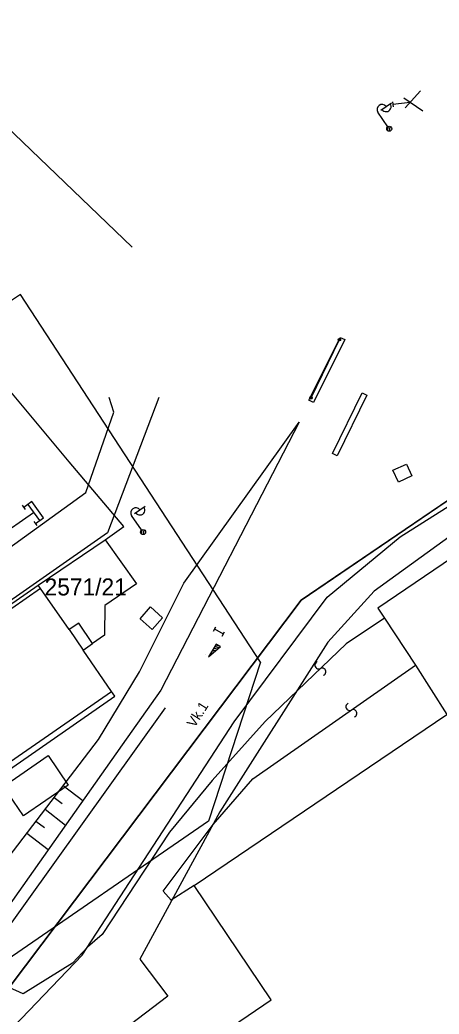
# Model space of a CAD drawing. Extents: x -469926 to -462499, y -1098642 to -1092733.
# Drawn here: x -464865.8 to -464823.8, y -1095261.7 to -1095162.2 of the extents above; entities that cross this region are included whole.
import ezdxf

# ---------------------------------------------------------------- set-up
doc = ezdxf.new("R2010")
doc.units = 0
for name, color, linetype in [('Vrstva 1', 7, 'Continuous'), ('Vrstva 10', 7, 'Continuous'), ('Vrstva 4', 7, 'Continuous'), ('Vrstva 40', 7, 'Continuous'), ('Vrstva 48', 7, 'Continuous'), ('Vrstva 50', 7, 'Continuous'), ('Vrstva 51', 7, 'Continuous'), ('Vrstva 55', 7, 'Continuous'), ('Vrstva 60', 7, 'Continuous'), ('Vrstva 63', 7, 'Continuous')]:
    doc.layers.add(name, color=color, linetype=linetype)

msp = doc.modelspace()

# ---------------------------------------------------------------- linework, layer by layer
at = {"layer": 'Vrstva 1'}
for p, q in [((-464837.64, -1095220.25), (-464722.81, -1095142.17)), ((-464860.86, -1095206.41), (-464869.68, -1095195.87)), ((-464855.4, -1095212.9), (-464860.86, -1095206.41)), ((-464815.76, -1095211.43), (-464829.98, -1095221.05)), ((-464815.76, -1095211.43), (-464829.98, -1095221.05)), ((-464857.24, -1095214.21), (-464855.4, -1095212.9)), ((-464863.94, -1095218.77), (-464857.24, -1095214.21)), ((-464857.24, -1095214.21), (-464854.12, -1095218.64)), ((-464893.56, -1095239.12), (-464863.94, -1095218.77)), ((-464863.71, -1095219.1), (-464863.94, -1095218.77)), ((-464860.87, -1095223.2), (-464863.71, -1095219.1)), ((-464854.12, -1095218.64), (-464857.27, -1095220.8)), ((-464866.86, -1095259.03), (-464837.64, -1095220.25)), ((-464857.27, -1095220.8), (-464857.31, -1095223.77)), ((-464829.98, -1095221.05), (-464829.32, -1095222.07)), ((-464829.98, -1095221.05), (-464829.32, -1095222.07)), ((-464829.32, -1095222.07), (-464826.2, -1095226.78)), ((-464829.32, -1095222.07), (-464826.2, -1095226.78)), ((-464859.89, -1095222.58), (-464860.87, -1095223.2)), ((-464858.51, -1095224.6), (-464859.89, -1095222.58)), ((-464857.31, -1095223.77), (-464858.51, -1095224.6)), ((-464859.45, -1095225.28), (-464858.51, -1095224.6)), ((-464856.62, -1095229.39), (-464859.45, -1095225.28)), ((-464826.2, -1095226.78), (-464823.06, -1095231.69)), ((-464826.2, -1095226.78), (-464823.06, -1095231.69)), ((-464856.28, -1095229.88), (-464856.62, -1095229.39)), ((-464871.09, -1095240.17), (-464856.28, -1095229.88)), ((-464848.36, -1095248.81), (-464823.06, -1095231.69)), ((-464840.65, -1095260.27), (-464848.36, -1095248.81)), ((-464883.96, -1095289.5), (-464840.65, -1095260.27))]:
    msp.add_line(p, q, dxfattribs=at)
msp.add_lwpolyline([(-465010.191, -1095312.865), (-465000.759, -1095306.284), (-464963.633, -1095280.503), (-464921.672, -1095251.34), (-464888.979, -1095228.62), (-464868.088, -1095214.033), (-464864.406, -1095211.494)], dxfattribs=at)
at = {"layer": 'Vrstva 10'}
msp.add_lwpolyline([(-464696.52, -1095138.14), (-464699.841, -1095138.001), (-464702.894, -1095139.553), (-464722.81, -1095142.171), (-464837.631, -1095220.252), (-464866.86, -1095259.03)], dxfattribs=at)
at = {"layer": 'Vrstva 4'}
for p, q in [((-464863.71, -1095219.1), (-464893.23, -1095239.59)), ((-464829.32, -1095222.07), (-464833.15, -1095224.63)), ((-464829.32, -1095222.07), (-464833.15, -1095224.63)), ((-464860.87, -1095223.2), (-464859.45, -1095225.28)), ((-464833.15, -1095224.63), (-464841.24, -1095232.39)), ((-464842.47, -1095238.13), (-464826.2, -1095226.78)), ((-464886.13, -1095249.81), (-464856.62, -1095229.39)), ((-464841.24, -1095232.39), (-464846.55, -1095238.3)), ((-464846.55, -1095238.3), (-464850.82, -1095243.47)), ((-464846.46, -1095242.7), (-464842.47, -1095238.13)), ((-464851.46, -1095249.39), (-464846.46, -1095242.7)), ((-464850.82, -1095243.47), (-464857.54, -1095253.72)), ((-464848.36, -1095248.81), (-464850.65, -1095250.28)), ((-464850.65, -1095250.28), (-464851.46, -1095249.39)), ((-464857.54, -1095253.72), (-464859.03, -1095254.98)), ((-464859.03, -1095254.98), (-464860.51, -1095256.59)), ((-464860.51, -1095256.59), (-464865.44, -1095259.65)), ((-464865.44, -1095259.65), (-464866.86, -1095259.03))]:
    msp.add_line(p, q, dxfattribs=at)
at = {"layer": 'Vrstva 40'}
msp.add_line((-464854.556, -1095184.938), (-464877.12, -1095163.268), dxfattribs=at)
msp.add_line((-464854.556, -1095184.938), (-464877.12, -1095163.268), dxfattribs=at)
at = {"layer": 'Vrstva 48'}
for points in [[(-464861.438, -1095238.806), (-464859.472, -1095240.313)], [(-464862.351, -1095239.996), (-464861.546, -1095240.613)], [(-464863.263, -1095241.187), (-464861.205, -1095242.765)], [(-464864.176, -1095242.377), (-464863.334, -1095243.023)], [(-464865.088, -1095243.568), (-464862.938, -1095245.216)]]:
    msp.add_lwpolyline(points, dxfattribs=at)
at = {"layer": 'Vrstva 51'}
for centre, radius, start, end in [((-464835.895, -1095226.763), 0.376, 111.01036, 297.32149), ((-464835.895, -1095226.763), 0.376, 111.01036, 297.32149), ((-464835.545, -1095227.43), 0.377, 290.33432, 117.99753), ((-464835.545, -1095227.43), 0.377, 290.33432, 117.99753), ((-464832.796, -1095230.927), 0.376, 111.01036, 297.32149), ((-464832.796, -1095230.927), 0.376, 111.01036, 297.32149), ((-464832.447, -1095231.594), 0.377, 290.33432, 117.99753), ((-464832.447, -1095231.594), 0.377, 290.33432, 117.99753)]:
    msp.add_arc(centre, radius, start, end, dxfattribs=at)
at = {"layer": 'Vrstva 55'}
for p, q in [((-464825.697, -1095169.307), (-464827.257, -1095171.002)), ((-464825.697, -1095169.307), (-464827.257, -1095171.002)), ((-464829.689, -1095171.247), (-464828.618, -1095170.509)), ((-464829.689, -1095171.247), (-464828.618, -1095170.509)), ((-464828.512, -1095170.397), (-464828.454, -1095170.893)), ((-464828.512, -1095170.397), (-464828.454, -1095170.893)), ((-464828.483, -1095170.645), (-464826.746, -1095170.438)), ((-464828.483, -1095170.645), (-464826.746, -1095170.438)), ((-464828.483, -1095170.645), (-464828.483, -1095170.645)), ((-464828.483, -1095170.645), (-464828.483, -1095170.645)), ((-464827.376, -1095170.01), (-464825.461, -1095171.292)), ((-464827.376, -1095170.01), (-464825.461, -1095171.292)), ((-464828.983, -1095172.886), (-464829.977, -1095171.445)), ((-464828.983, -1095172.886), (-464829.977, -1095171.445)), ((-464828.997, -1095173.288), (-464828.917, -1095172.855)), ((-464828.997, -1095173.288), (-464828.917, -1095172.855)), ((-464828.815, -1095173.34), (-464828.729, -1095172.869)), ((-464828.815, -1095173.34), (-464828.729, -1095172.869)), ((-464833.915, -1095194.268), (-464833.721, -1095194.11)), ((-464833.915, -1095194.268), (-464833.721, -1095194.11)), ((-464836.757, -1095200.096), (-464836.563, -1095199.938)), ((-464836.757, -1095200.096), (-464836.563, -1095199.938)), ((-464865.542, -1095210.771), (-464865.25, -1095211.177)), ((-464864.99, -1095210.682), (-464863.821, -1095212.306)), ((-464854.319, -1095211.606), (-464853.253, -1095210.861)), ((-464864.373, -1095212.395), (-464864.081, -1095212.801)), ((-464853.604, -1095213.241), (-464854.606, -1095211.806)), ((-464853.615, -1095213.643), (-464853.538, -1095213.209)), ((-464853.434, -1095213.694), (-464853.35, -1095213.222)), ((-464846.426, -1095223.35), (-464846.176, -1095222.917)), ((-464846.301, -1095223.134), (-464845.435, -1095223.634)), ((-464845.868, -1095223.384), (-464845.868, -1095223.384)), ((-464845.56, -1095223.851), (-464845.31, -1095223.418)), ((-464846.685, -1095225.576), (-464846.388, -1095225.499)), ((-464846.551, -1095225.347), (-464846.072, -1095225.224)), ((-464846.416, -1095225.119), (-464845.756, -1095224.948)), ((-464846.281, -1095224.89), (-464845.911, -1095224.795)), ((-464846.146, -1095224.662), (-464846.139, -1095224.66)), ((-464847.25, -1095225.746), (-464847.25, -1095225.746)), ((-464846.82, -1095225.803), (-464846.704, -1095225.774))]:
    msp.add_line(p, q, dxfattribs=at)
for points in [[(-464836.866, -1095200.24), (-464833.728, -1095193.963), (-464833.263, -1095194.196), (-464836.401, -1095200.473)], [(-464836.866, -1095200.24), (-464833.728, -1095193.963), (-464833.263, -1095194.196), (-464836.401, -1095200.473)], [(-464834.52, -1095205.6), (-464831.534, -1095199.512), (-464831.067, -1095199.741), (-464834.053, -1095205.829)], [(-464834.52, -1095205.6), (-464831.534, -1095199.512), (-464831.067, -1095199.741), (-464834.053, -1095205.829)]]:
    msp.add_lwpolyline(points, close=True, dxfattribs=at)
for points in [[(-464836.66, -1095200.017), (-464833.818, -1095194.189)], [(-464836.66, -1095200.017), (-464833.818, -1095194.189)], [(-464851.881, -1095199.999), (-464857.025, -1095213.531), (-464900.753, -1095244.105), (-464956.926, -1095282.422), (-465010.698, -1095319.548), (-465058.883, -1095353.279)], [(-465058.549, -1095349.961), (-465028.151, -1095327.764), (-464992.762, -1095303.269), (-464946.314, -1095270.803), (-464896.182, -1095236.22), (-464859.171, -1095209.48), (-464856.402, -1095201.45), (-464856.853, -1095200)], [(-465028.635, -1095390.03), (-464978.362, -1095355.342), (-464954.048, -1095338.024), (-464932.499, -1095321.202), (-464902.542, -1095297.174), (-464881.657, -1095278.819), (-464859.541, -1095255.787), (-464844.351, -1095232.438), (-464835.056, -1095219.977), (-464827.755, -1095213.918), (-464805.683, -1095199.985)], [(-464800.561, -1095200.018), (-464821.902, -1095213.273), (-464830.357, -1095219.374), (-464834.963, -1095224.464), (-464845.79, -1095241.43), (-464853.776, -1095256.175), (-464850.998, -1095259.875)], [(-464895.456, -1095269.731), (-464870.226, -1095250.269), (-464857.913, -1095234.208), (-464853.829, -1095227.434), (-464849.398, -1095218.565), (-464837.859, -1095202.448), (-464851.686, -1095229.276), (-464855.538, -1095234.748), (-464868.609, -1095253.239), (-464883.239, -1095263.07)], [(-464828.472, -1095207.271), (-464827.117, -1095206.65), (-464826.587, -1095207.807), (-464827.921, -1095208.468), (-464828.472, -1095207.271)], [(-464828.472, -1095207.271), (-464827.117, -1095206.65), (-464826.587, -1095207.807), (-464827.921, -1095208.468), (-464828.472, -1095207.271)], [(-464864.227, -1095212.598), (-464863.415, -1095212.013), (-464864.584, -1095210.39), (-464865.396, -1095210.974)], [(-464853.764, -1095222.125), (-464852.702, -1095220.946), (-464851.516, -1095222.039), (-464852.564, -1095223.206), (-464853.764, -1095222.125)], [(-464846.906, -1095225.949), (-464845.713, -1095224.912), (-464846.144, -1095224.657), (-464846.906, -1095225.949)], [(-464846.906, -1095225.949), (-464845.713, -1095224.912), (-464846.144, -1095224.657), (-464846.906, -1095225.949)], [(-464867.438, -1095238.906), (-464862.944, -1095235.8), (-464860.949, -1095238.76), (-464865.408, -1095241.843), (-464867.438, -1095238.906)], [(-464850.998, -1095259.875), (-464875.868, -1095278.795), (-464889.336, -1095290.835), (-464893.371, -1095298.857)]]:
    msp.add_lwpolyline(points, dxfattribs=at)
for centre, radius in [((-464828.841, -1095173.092), 0.25), ((-464828.841, -1095173.092), 0.25), ((-464828.841, -1095173.092), 0.25), ((-464828.841, -1095173.092), 0.25), ((-464833.818, -1095194.189), 0.125), ((-464833.818, -1095194.189), 0.125), ((-464836.66, -1095200.017), 0.125), ((-464836.66, -1095200.017), 0.125), ((-464853.461, -1095213.446), 0.25), ((-464853.461, -1095213.446), 0.25)]:
    msp.add_circle(centre, radius, dxfattribs=at)
for centre, start, end in [((-464829.565, -1095171.162), 34.59703, 214.59703), ((-464829.565, -1095171.162), 34.59703, 214.59703), ((-464829.15, -1095170.883), 213.89446, 35.2996), ((-464829.15, -1095170.883), 213.89446, 35.2996), ((-464854.196, -1095211.52), 34.92468, 214.92468), ((-464853.783, -1095211.239), 214.2221, 35.62725)]:
    msp.add_arc(centre, 0.5, start, end, dxfattribs=at)
at = {"layer": 'Vrstva 60'}
msp.add_line((-464851.253, -1095231.045), (-464896.481, -1095294.235), dxfattribs=at)
at = {"layer": 'Vrstva 63'}
for p, q in [((-464865.716, -1095189.669), (-464878.854, -1095198.402)), ((-464841.697, -1095226.456), (-464865.716, -1095189.669)), ((-464841.697, -1095226.456), (-464846.924, -1095242.362)), ((-464846.924, -1095242.362), (-465129.021, -1095436.915))]:
    msp.add_line(p, q, dxfattribs=at)

# ---------------------------------------------------------------- texts
at = {"layer": 'Vrstva 50'}
msp.add_text('2571/21', height=1.7, dxfattribs=at).set_placement((-464863.308, -1095219.79))
at = {"layer": 'Vrstva 55'}
msp.add_text('Vk.1', height=1, rotation=57.66108, dxfattribs=at).set_placement((-464848.305, -1095233.087))

doc.saveas('drawing.dxf')
